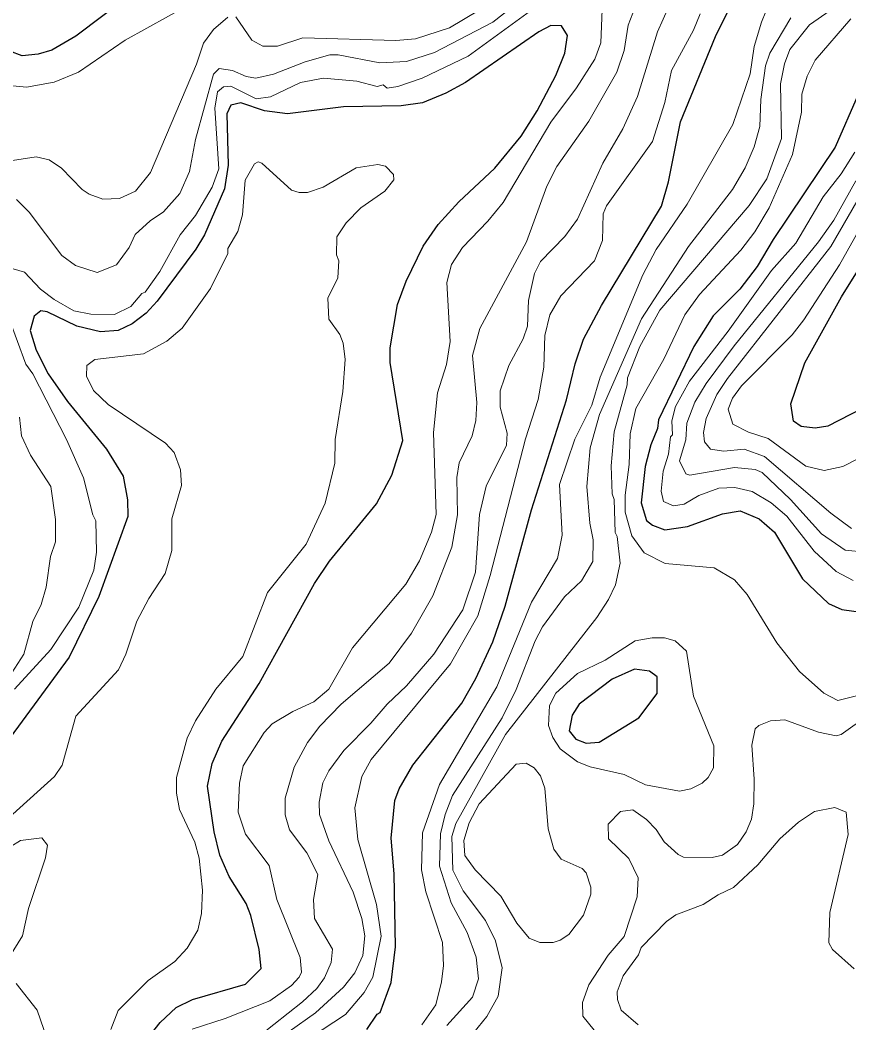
# Model space of a CAD drawing. Extents: x 673.6 to 698.9, y 7012 to 7040.1.
# Drawn here: x 696.771 to 698.122, y 7032.466 to 7034.099 of the extents above; entities that cross this region are included whole.
import ezdxf

# ---------------------------------------------------------------- set-up
doc = ezdxf.new("R2010")
doc.units = 0
doc.header["$LTSCALE"] = 0.032
doc.layers.add('1', color=7, linetype='Continuous', lineweight=25)
doc.layers.add('2', color=7, linetype='Continuous', lineweight=13)

msp = doc.modelspace()

# ---------------------------------------------------------------- linework, layer by layer
at = {"layer": '1'}
for points in [[(696.7425, 7034.6466), (696.7993, 7034.5818), (696.8576, 7034.4797), (697.0095, 7034.283), (697.0211, 7034.2629), (697.0234, 7034.2351), (697.0052, 7034.1961), (696.9524, 7034.1416), (696.8624, 7034.0733), (696.8231, 7034.0506), (696.8011, 7034.044), (696.775, 7034.0411), (696.7547, 7034.0487)], [(697.3365, 7032.4549), (697.3533, 7032.4796), (697.3582, 7032.4826), (697.3764, 7032.5316), (697.3835, 7032.5894), (697.3811, 7032.7086), (697.3763, 7032.7664), (697.3824, 7032.8281), (697.389, 7032.847), (697.4113, 7032.8854), (697.4914, 7032.9867), (697.5141, 7033.0267), (697.5416, 7033.0866), (697.5617, 7033.1445), (697.6049, 7033.3016), (697.6621, 7033.4806), (697.6761, 7033.5395), (697.6895, 7033.5796), (697.7189, 7033.6344), (697.8166, 7033.7962), (697.8282, 7033.836), (697.8476, 7033.9334), (697.9048, 7034.0727), (697.9343, 7034.1318)], [(696.981, 7032.4427), (696.9996, 7032.4663), (697.0259, 7032.4909), (697.0524, 7032.5035), (697.1388, 7032.5288), (697.1642, 7032.5541), (697.1609, 7032.5853), (697.1477, 7032.6408), (697.1397, 7032.6602), (697.1121, 7032.7042), (697.097, 7032.7391), (697.0878, 7032.7769), (697.0771, 7032.8511), (697.0847, 7032.8882), (697.1, 7032.9248), (697.1612, 7033.0184), (697.2511, 7033.1812), (697.2759, 7033.2176), (697.3522, 7033.311), (697.3772, 7033.3577), (697.395, 7033.4147), (697.3747, 7033.5416), (697.3747, 7033.5653), (697.3866, 7033.6359), (697.4007, 7033.6742), (697.4282, 7033.7308), (697.4526, 7033.7666), (697.4862, 7033.8034), (697.5449, 7033.8581), (697.588, 7033.9101), (697.6141, 7033.9516), (697.6445, 7034.009), (697.6593, 7034.0452), (697.6633, 7034.074), (697.6537, 7034.0901), (697.6363, 7034.0903), (697.617, 7034.0801), (697.4971, 7033.9979), (697.4654, 7033.9801), (697.4273, 7033.9643), (697.3926, 7033.9597), (697.2986, 7033.958), (697.2073, 7033.9466), (697.1697, 7033.9514), (697.1312, 7033.9645), (697.1148, 7033.9607), (697.1084, 7033.9467), (697.1107, 7033.8632), (697.1043, 7033.8245), (697.0718, 7033.7493), (697.0578, 7033.7263), (696.9947, 7033.6416), (696.9767, 7033.6218), (696.9543, 7033.6045), (696.9311, 7033.5934), (696.9023, 7033.5916), (696.8642, 7033.6005), (696.8158, 7033.6238), (696.8052, 7033.6258), (696.7945, 7033.617)], [(698.137, 7033.9783), (698.0997, 7033.8924), (697.9987, 7033.7418), (697.9726, 7033.6981), (697.9443, 7033.6609), (697.9007, 7033.6176), (697.8692, 7033.5677), (697.8118, 7033.4483), (697.81, 7033.4341), (697.7991, 7033.4075), (697.7899, 7033.3721), (697.7838, 7033.3131), (697.7922, 7033.2843), (697.8022, 7033.2767), (697.822, 7033.2687), (697.8591, 7033.2743), (697.9161, 7033.2947), (697.9448, 7033.2996), (697.9758, 7033.2869), (698.0006, 7033.2653), (698.0465, 7033.189), (698.0891, 7033.1489), (698.1108, 7033.1393), (698.1459, 7033.134)], [(698.1627, 7033.4762), (698.0878, 7033.438), (698.0669, 7033.4347), (698.0445, 7033.4371), (698.0318, 7033.446), (698.0272, 7033.4744), (698.0505, 7033.5407), (698.1102, 7033.6486), (698.1756, 7033.7541)], [(696.7945, 7033.617), (696.7879, 7033.5936), (696.7976, 7033.5615), (696.8174, 7033.5232), (696.8488, 7033.4782), (696.9121, 7033.4004)], [(696.9121, 7033.4004), (696.9395, 7033.3563), (696.9464, 7033.3179), (696.9472, 7033.2904), (696.8997, 7033.1605), (696.8517, 7033.0612), (696.7038, 7032.861)]]:
    msp.add_lwpolyline(points, dxfattribs=at)
msp.add_lwpolyline([(697.7799, 7032.9624), (697.8095, 7033.0022), (697.8097, 7033.0296), (697.7969, 7033.0385), (697.7726, 7033.0418), (697.7365, 7033.0255), (697.6826, 7032.9848), (697.6713, 7032.967), (697.6664, 7032.9416), (697.677, 7032.9278), (697.6939, 7032.9211), (697.7152, 7032.9229)], close=True, dxfattribs=at)
at = {"layer": '2'}
for points in [[(697.1232, 7034.1048), (697.1492, 7034.0667), (697.1668, 7034.057), (697.1909, 7034.0567), (697.232, 7034.0703), (697.384, 7034.0661), (697.416, 7034.0689), (697.4712, 7034.0869), (697.6447, 7034.1903)], [(697.6161, 7034.1544), (697.5416, 7034.0958), (697.447, 7034.0465), (697.4014, 7034.0319), (697.3578, 7034.0296), (697.2898, 7034.0426), (697.276, 7034.0427), (697.2362, 7034.0311), (697.1846, 7034.0112), (697.1554, 7034.005), (697.1398, 7034.0074), (697.1176, 7034.0174), (697.096, 7034.0204), (697.0864, 7034.0114), (697.0574, 7033.9049), (697.0477, 7033.8527), (697.0316, 7033.817), (697.0052, 7033.7868), (696.9833, 7033.7724), (696.9588, 7033.75), (696.9491, 7033.7291), (696.9284, 7033.7004), (696.897, 7033.6879), (696.862, 7033.6993), (696.8393, 7033.7159), (696.7862, 7033.7863), (696.7655, 7033.8068)], [(698.0007, 7034.1484), (697.9796, 7034.096), (697.9676, 7034.0565), (697.9613, 7034.0119), (697.9331, 7033.929), (697.8587, 7033.7997), (697.8082, 7033.7257), (697.7862, 7033.6845), (697.7167, 7033.5175), (697.7031, 7033.4721), (697.6753, 7033.4165), (697.6507, 7033.3426), (697.6547, 7033.2601), (697.6473, 7033.2223), (697.6051, 7033.1513), (697.5484, 7033.0133), (697.455, 7032.8541), (697.4274, 7032.7755), (697.4255, 7032.7151), (697.4325, 7032.6791), (697.46, 7032.5964), (697.4617, 7032.5594), (697.4584, 7032.5323), (697.4488, 7032.4952), (697.426, 7032.4622)], [(698.118, 7034.1338), (698.0577, 7034.0915), (698.0259, 7034.0515), (698.0172, 7034.0282), (698.0107, 7033.9954), (698.0122, 7033.9067), (697.9886, 7033.841), (697.9595, 7033.7975), (697.8141, 7033.6266), (697.7815, 7033.5677), (697.7612, 7033.5163), (697.7608, 7033.5053), (697.7396, 7033.4288), (697.7346, 7033.3734), (697.7362, 7033.3278), (697.7394, 7033.3183), (697.7411, 7033.2645), (697.7443, 7033.2579), (697.7492, 7033.2148), (697.7417, 7033.1795), (697.7303, 7033.1552), (697.7111, 7033.1263), (697.5624, 7032.9357), (697.4815, 7032.7903), (697.4749, 7032.7694), (697.4766, 7032.7143), (697.4934, 7032.6809), (697.53, 7032.6323), (697.5464, 7032.5994), (697.557, 7032.5553), (697.5503, 7032.509), (697.5321, 7032.4761), (697.5038, 7032.4414)], [(697.0484, 7034.1253), (696.9427, 7034.0666), (696.8664, 7034.0146), (696.827, 7033.9983), (696.782, 7033.9901), (696.7421, 7033.9938)], [(697.7198, 7034.1167), (697.718, 7034.0625), (697.7081, 7034.0358), (697.678, 7033.9888), (697.6365, 7033.9331), (697.5587, 7033.8022), (697.5338, 7033.7715), (697.4923, 7033.7291), (697.4746, 7033.7009), (697.4667, 7033.6717), (697.4723, 7033.5759), (697.4666, 7033.5382), (697.4519, 7033.4921), (697.4453, 7033.4276), (697.4494, 7033.2939), (697.4418, 7033.265), (697.4225, 7033.2183), (697.4, 7033.1805), (697.3134, 7033.0769), (697.2747, 7033.0092), (697.2499, 7032.9886), (697.2158, 7032.9732), (697.1825, 7032.9529), (697.1694, 7032.9385), (697.1351, 7032.8846), (697.1289, 7032.8561), (697.1268, 7032.809), (697.1386, 7032.7729), (697.1771, 7032.7221), (697.1901, 7032.6665), (697.2281, 7032.5724), (697.2299, 7032.5483)], [(697.8289, 7034.1213), (697.81, 7034.0802), (697.7777, 7033.9747)], [(696.7521, 7033.8694), (696.7979, 7033.8768), (696.819, 7033.8717), (696.8391, 7033.8582), (696.8726, 7033.8231), (696.8838, 7033.8156), (696.9065, 7033.8077), (696.9333, 7033.8086), (696.9593, 7033.8205), (696.9838, 7033.8513), (697.0589, 7034.0276), (697.0702, 7034.0617), (697.0869, 7034.0838), (697.11, 7034.1042)], [(696.7602, 7033.6941), (696.7786, 7033.6886), (696.8049, 7033.661), (696.827, 7033.644), (696.8593, 7033.6256), (696.8866, 7033.6205), (696.9255, 7033.6195), (696.9521, 7033.6327), (696.9701, 7033.654), (696.9752, 7033.656), (696.9992, 7033.6897), (697.0323, 7033.7494), (697.0571, 7033.7811), (697.0843, 7033.8271), (697.0951, 7033.857), (697.0886, 7033.9557), (697.0929, 7033.9827), (697.1031, 7033.9907), (697.1148, 7033.9917), (697.156, 7033.971), (697.1797, 7033.9745), (697.2286, 7033.9976), (697.2658, 7034.0049), (697.3203, 7033.9999), (697.3532, 7033.9913), (697.363, 7033.9939), (697.3694, 7033.9885), (697.3869, 7033.9911), (697.4268, 7034.0048), (697.5014, 7034.0404), (697.6032, 7034.1146)], [(697.1385, 7032.4261), (697.2319, 7032.4998), (697.2549, 7032.5219), (697.2677, 7032.5389), (697.2786, 7032.5642), (697.2808, 7032.586), (697.2513, 7032.6356), (697.2497, 7032.6665), (697.2569, 7032.7073), (697.2389, 7032.7427), (697.2105, 7032.7802), (697.2037, 7032.8048), (697.2037, 7032.8317), (697.2183, 7032.8821), (697.24, 7032.9225), (697.2598, 7032.9492), (697.2948, 7032.9851), (697.3731, 7033.0519), (697.4092, 7033.1004), (697.4443, 7033.1615), (697.4748, 7033.2408), (697.484, 7033.2934), (697.4832, 7033.3544), (697.4871, 7033.3783), (697.508, 7033.4221), (697.5141, 7033.4471), (697.5159, 7033.4763), (697.5086, 7033.5529), (697.5208, 7033.597), (697.5969, 7033.7381), (697.63, 7033.8286), (697.6463, 7033.8606), (697.6985, 7033.9345), (697.7441, 7034.0144), (697.7558, 7034.0497), (697.7622, 7034.0913), (697.7698, 7034.1107)], [(697.2258, 7032.4292), (697.3017, 7032.4792), (697.3323, 7032.5149), (697.3465, 7032.5402), (697.3597, 7032.6067), (697.3524, 7032.6586), (697.3216, 7032.7645), (697.3171, 7032.816), (697.3283, 7032.8669), (697.3438, 7032.8946), (697.4728, 7033.0507), (697.5174, 7033.1286), (697.5376, 7033.1943), (697.5951, 7033.4173), (697.6155, 7033.4814), (697.6252, 7033.534), (697.6268, 7033.5855), (697.6349, 7033.6194), (697.6526, 7033.6502), (697.7074, 7033.707), (697.7205, 7033.7404), (697.7214, 7033.7835), (697.7271, 7033.7969), (697.8019, 7033.9017), (697.8223, 7033.9651), (697.8329, 7034.0173), (697.8688, 7034.0831), (697.8798, 7034.1098)], [(697.6229, 7033.1111), (697.6588, 7033.1596), (697.6862, 7033.1859), (697.7048, 7033.2172), (697.7056, 7033.2525), (697.6999, 7033.2797), (697.6951, 7033.3397), (697.7007, 7033.4027), (697.7154, 7033.4569), (697.784, 7033.6124), (697.8607, 7033.7305), (697.9323, 7033.8231), (697.953, 7033.8586), (697.9677, 7033.8928), (697.9769, 7033.9261), (697.9785, 7033.9701), (697.986, 7034.0246), (697.9932, 7034.0456), (698.0274, 7034.1028)], [(698.1431, 7033.0005), (698.1041, 7032.991), (698.0815, 7033.0026), (698.0416, 7033.038), (698.0047, 7033.0848), (697.9561, 7033.1637), (697.9358, 7033.1872), (697.9026, 7033.2069), (697.8229, 7033.2143), (697.7886, 7033.2312), (697.7682, 7033.2589), (697.7577, 7033.2976), (697.7576, 7033.3256), (697.764, 7033.3755), (697.7656, 7033.4253), (697.7751, 7033.4665), (697.8203, 7033.547), (697.8548, 7033.6193), (697.8788, 7033.6521), (697.9461, 7033.7244), (697.9689, 7033.7545), (697.9919, 7033.7933), (698.0304, 7033.8803), (698.0451, 7033.9491), (698.0452, 7033.9786), (698.0539, 7034.0081), (698.067, 7034.0339), (698.1251, 7034.1013)], [(697.7777, 7033.9747), (697.7539, 7033.9221), (697.721, 7033.8664), (697.6796, 7033.7748), (697.6594, 7033.7466), (697.6195, 7033.7063)], [(698.1318, 7033.8843), (698.1094, 7033.8491), (698.0803, 7033.8114), (698.0354, 7033.7357), (697.9961, 7033.6912), (697.9253, 7033.5927), (697.8623, 7033.5109), (697.8393, 7033.47), (697.8336, 7033.4466), (697.8347, 7033.4235), (697.8316, 7033.4204), (697.8281, 7033.392), (697.8193, 7033.3643), (697.8159, 7033.3321), (697.8198, 7033.3151), (697.8365, 7033.3081), (697.8535, 7033.3108), (697.8776, 7033.325), (697.9103, 7033.3368), (697.9363, 7033.3377), (697.9643, 7033.3312), (697.9954, 7033.3128), (698.0207, 7033.2914), (698.0657, 7033.2339), (698.1013, 7033.2009), (698.1292, 7033.1863)], [(698.1776, 7033.8773), (698.0929, 7033.7307), (697.9241, 7033.5152), (697.9071, 7033.4896), (697.8896, 7033.4504), (697.8849, 7033.4275), (697.8867, 7033.4123), (697.8967, 7033.4002), (697.9182, 7033.3969), (697.9514, 7033.4001), (697.9843, 7033.3886), (698.0929, 7033.2962), (698.1265, 7033.2712)], [(697.2263, 7033.8184), (697.2138, 7033.8223), (697.1652, 7033.8664), (697.1597, 7033.8683), (697.1536, 7033.8652), (697.138, 7033.8386), (697.1338, 7033.7822), (697.1264, 7033.7551), (697.1101, 7033.727), (697.1099, 7033.7193), (697.0816, 7033.6623), (697.0356, 7033.5977), (697.0106, 7033.5763), (696.9727, 7033.5557), (696.8934, 7033.5464), (696.8801, 7033.5368), (696.8799, 7033.5193), (696.8909, 7033.496), (696.9152, 7033.473), (697.0085, 7033.4099), (697.0228, 7033.3951), (697.0328, 7033.3669), (697.0343, 7033.341), (697.0185, 7033.287), (697.0185, 7033.235), (697.0078, 7033.1976), (696.981, 7033.1573), (696.9618, 7033.1203), (696.9438, 7033.0661), (696.932, 7033.0408), (696.8621, 7032.9656), (696.8402, 7032.8854), (696.8278, 7032.8673), (696.7141, 7032.7651)], [(696.9194, 7032.4551), (696.9312, 7032.4856), (696.9802, 7032.5347), (697.0239, 7032.5654), (697.044, 7032.5871), (697.0609, 7032.6165), (697.0672, 7032.6438), (697.0688, 7032.6819), (697.0632, 7032.7342), (697.056, 7032.76), (697.0311, 7032.8135), (697.0262, 7032.8397), (697.0265, 7032.8656), (697.044, 7032.9293), (697.0572, 7032.9576), (697.0905, 7033.0092), (697.1342, 7033.0625), (697.1749, 7033.1667), (697.2379, 7033.2453), (697.2688, 7033.3121), (697.2841, 7033.3775), (697.2849, 7033.4162), (697.2974, 7033.4942), (697.3014, 7033.5463), (697.298, 7033.573), (697.2925, 7033.5871), (697.2747, 7033.6119), (697.2727, 7033.6463), (697.2892, 7033.6794), (697.2908, 7033.7072), (697.2873, 7033.717), (697.2875, 7033.7465), (697.3028, 7033.7689), (697.3267, 7033.7935), (697.3657, 7033.8204), (697.3803, 7033.8393), (697.3797, 7033.8478), (697.3667, 7033.8612)], [(697.3667, 7033.8612), (697.3544, 7033.8643), (697.319, 7033.8585), (697.2654, 7033.8271), (697.2398, 7033.8184), (697.2263, 7033.8184)], [(698.1489, 7033.2325), (698.1161, 7033.2357), (698.0774, 7033.2625), (698.0268, 7033.3182), (697.981, 7033.3623), (697.9695, 7033.3672), (697.9359, 7033.3705), (697.8628, 7033.3577), (697.8566, 7033.3603), (697.8463, 7033.3815), (697.8561, 7033.4153), (697.8578, 7033.4428), (697.8708, 7033.477), (697.8895, 7033.5075), (697.935, 7033.5685), (698.0726, 7033.738), (698.0973, 7033.7734), (698.1336, 7033.8377)], [(698.1366, 7033.3843), (698.1122, 7033.372), (698.0817, 7033.3656), (698.0521, 7033.3725), (697.9904, 7033.4175), (697.9583, 7033.4279), (697.9332, 7033.4409), (697.9251, 7033.4653), (697.9324, 7033.4836), (697.9468, 7033.5037), (698.0295, 7033.5867), (698.0489, 7033.6111), (698.1067, 7033.7008), (698.174, 7033.8205)], [(697.6195, 7033.7063), (697.6098, 7033.6863), (697.5998, 7033.6424), (697.5981, 7033.6009), (697.5912, 7033.5803), (697.5679, 7033.5365), (697.5538, 7033.4954), (697.5538, 7033.4688), (697.5652, 7033.4264), (697.5643, 7033.4068), (697.5308, 7033.3398), (697.5199, 7033.2938), (697.5134, 7033.1997), (697.4928, 7033.1385), (697.4458, 7033.0662), (697.4014, 7033.0145), (697.3694, 7032.9849), (697.3433, 7032.9538), (697.299, 7032.9095), (697.2745, 7032.8761), (697.2647, 7032.8568), (697.2588, 7032.8254), (697.2596, 7032.8052), (697.2745, 7032.7621), (697.314, 7032.6787), (697.3286, 7032.6355), (697.3334, 7032.6076), (697.3302, 7032.5754), (697.3172, 7032.5474), (697.2987, 7032.5238), (697.2527, 7032.4818), (697.2102, 7032.4517)], [(696.7623, 7033.0094), (696.8217, 7033.0739), (696.8671, 7033.1428), (696.8914, 7033.2033), (696.8962, 7033.2327), (696.8948, 7033.2833), (696.8898, 7033.2933), (696.875, 7033.3538), (696.8472, 7033.4162), (696.7921, 7033.523), (696.7809, 7033.5389), (696.7535, 7033.6129)], [(696.7703, 7033.4522), (696.7739, 7033.4222), (696.7885, 7033.3905), (696.8214, 7033.3395), (696.8289, 7033.2857), (696.8289, 7033.2493), (696.8208, 7033.2252), (696.8142, 7033.1753), (696.806, 7033.1473), (696.7923, 7033.1196), (696.7778, 7033.0661), (696.7531, 7033.0284)], [(697.4639, 7032.8051), (697.4763, 7032.8361), (697.5572, 7032.9625), (697.58, 7033.009), (697.6106, 7033.0878), (697.6229, 7033.1111)], [(697.7071, 7032.4538), (697.6885, 7032.4766), (697.6877, 7032.4991), (697.6983, 7032.5274), (697.7299, 7032.576), (697.7558, 7032.6064), (697.7772, 7032.6708), (697.7788, 7032.7021), (697.7636, 7032.7334), (697.7301, 7032.7655), (697.7296, 7032.7892), (697.7497, 7032.8098), (697.7698, 7032.8125), (697.7925, 7032.7971), (697.8082, 7032.7805), (697.821, 7032.7606), (697.8439, 7032.7399), (697.8527, 7032.7358), (697.8991, 7032.7353), (697.9161, 7032.7391), (697.9405, 7032.7564), (697.9545, 7032.7769), (697.9631, 7032.7976), (697.967, 7032.8225), (697.9679, 7032.8628), (697.9638, 7032.918), (697.9695, 7032.9445), (697.9753, 7032.9503), (697.9943, 7032.958), (698.0177, 7032.9596), (698.0723, 7032.939), (698.1013, 7032.9334), (698.1095, 7032.9352), (698.1566, 7032.9692)], [(698.1305, 7032.5537), (698.0952, 7032.5853), (698.0896, 7032.596), (698.0912, 7032.6453), (698.1207, 7032.7724), (698.1175, 7032.8088), (698.0993, 7032.8166), (698.066, 7032.8098), (698.04, 7032.7926), (698.0094, 7032.7654), (697.9739, 7032.7232), (697.9339, 7032.6862), (697.9088, 7032.6744), (697.8847, 7032.6584), (697.8398, 7032.6416), (697.8249, 7032.6309), (697.7833, 7032.5887), (697.7793, 7032.5767), (697.7544, 7032.5425), (697.7444, 7032.5162), (697.7449, 7032.5035), (697.7511, 7032.4862), (697.7788, 7032.4625)], [(697.4667, 7032.4616), (697.5087, 7032.5076), (697.5183, 7032.5372), (697.5149, 7032.5726), (697.5002, 7032.6131), (697.4739, 7032.661), (697.4552, 7032.721), (697.4568, 7032.7739), (697.4639, 7032.8051)], [(696.7406, 7032.7431), (696.7721, 7032.7627), (696.8071, 7032.767), (696.8163, 7032.755), (696.8126, 7032.7347), (696.7853, 7032.652), (696.7754, 7032.6076), (696.7542, 7032.5734)], [(697.2299, 7032.5483), (697.2265, 7032.5399), (697.214, 7032.5263), (697.1784, 7032.5016), (697.1056, 7032.4727), (697.0519, 7032.4555)], [(696.765, 7032.53), (696.7993, 7032.4863), (696.8209, 7032.4235)]]:
    msp.add_lwpolyline(points, dxfattribs=at)
for points in [[(697.9021, 7032.9169), (697.9014, 7032.8811), (697.893, 7032.8653), (697.8832, 7032.8561), (697.8643, 7032.8471), (697.8462, 7032.843), (697.7904, 7032.8536), (697.7559, 7032.8703), (697.7007, 7032.883), (697.6799, 7032.8908), (697.6513, 7032.9122), (697.6398, 7032.9304), (697.6327, 7032.9499), (697.6343, 7032.9826), (697.6445, 7033.0027), (697.6796, 7033.0349), (697.7249, 7033.0568), (697.7739, 7033.0878), (697.8016, 7033.0927), (697.8216, 7033.0927), (697.839, 7033.0881), (697.8573, 7033.071), (697.8691, 7032.9981)], [(697.6318, 7032.7818), (697.6412, 7032.7485), (697.6534, 7032.7321), (697.6874, 7032.7173), (697.694, 7032.7101), (697.7016, 7032.6868), (697.7016, 7032.6754), (697.6895, 7032.6412), (697.6657, 7032.6098), (697.6517, 7032.6002), (697.6404, 7032.5966), (697.6182, 7032.5965), (697.6008, 7032.6037), (697.5808, 7032.6282), (697.5551, 7032.6723), (697.5129, 7032.7149), (697.4964, 7032.7384), (697.4946, 7032.7629), (697.5032, 7032.7915), (697.5196, 7032.8226), (697.5801, 7032.8872), (697.5961, 7032.8889), (697.6091, 7032.8811), (697.6195, 7032.8681), (697.6267, 7032.8478)]]:
    msp.add_lwpolyline(points, close=True, dxfattribs=at)

doc.saveas('drawing.dxf')
